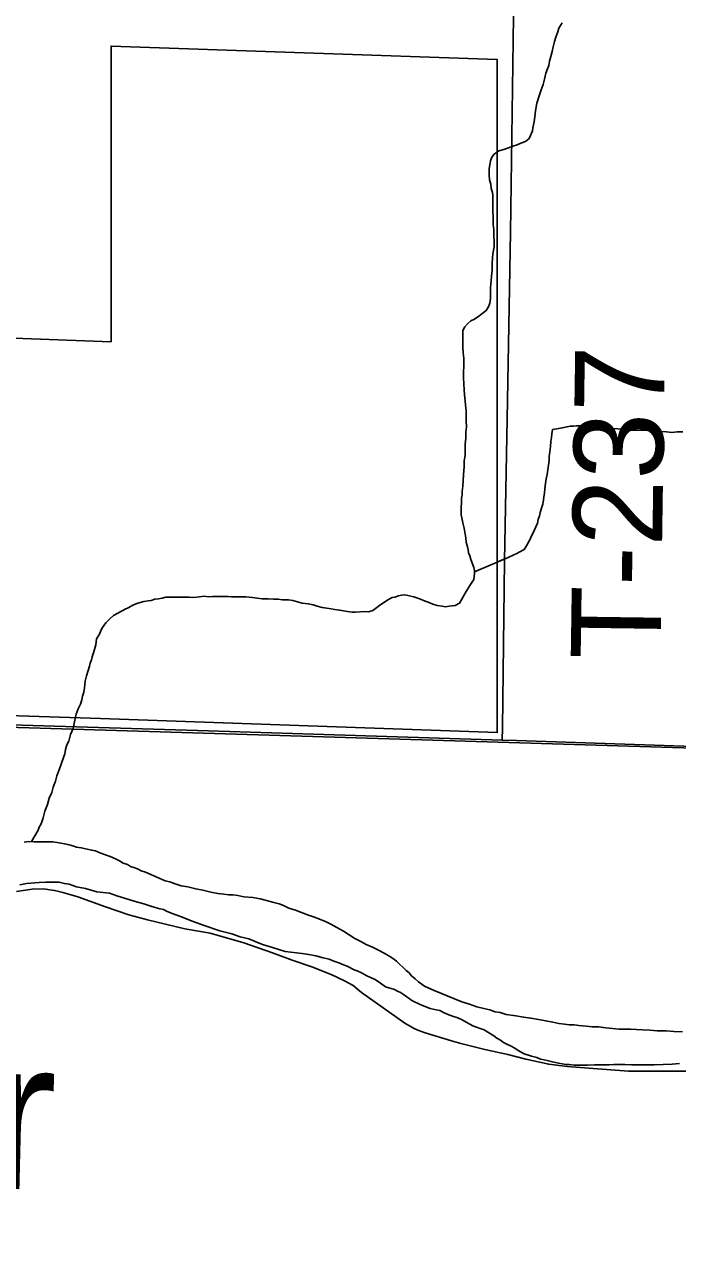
# Model space of a CAD drawing. Extents: x 1587405 to 1714697, y 1028970 to 1155083.
# Drawn here: x 1669292 to 1671475, y 1106104 to 1110218 of the extents above; entities that cross this region are included whole.
import ezdxf

# ---------------------------------------------------------------- set-up
doc = ezdxf.new("R2010")
doc.units = 0
for name, color, linetype in [('GM_X_Corporation', 7, 'Continuous'), ('GM_X_Major_River', 7, 'Continuous'), ('GM_X_Major_River_Text', 7, 'Continuous'), ('GM_X_Minor_River', 7, 'Continuous'), ('GM_X_Section', 7, 'Continuous'), ('GM_X_State_Route', 7, 'Continuous'), ('GM_X_Township_Road', 7, 'Continuous'), ('GM_X_Township_Road_Text', 7, 'Continuous')]:
    doc.layers.add(name, color=color, linetype=linetype)

msp = doc.modelspace()

# ---------------------------------------------------------------- linework, layer by layer
at = {"layer": 'GM_X_Corporation'}
msp.add_lwpolyline([(1668249.6, 1109207.5), (1669581.1, 1109157.9), (1669581.1, 1110145.9), (1670872.3, 1110100.8), (1670872.3, 1107851.2), (1669545.9, 1107898.4), (1668244.1, 1107941.2)], dxfattribs=at)
at = {"layer": 'GM_X_Major_River'}
for points in [[(1670882.1, 1106915.6), (1670866, 1106917.8), (1670848, 1106924.1), (1670827.9, 1106928.4), (1670803.8, 1106934.7), (1670779.7, 1106943.1), (1670753.6, 1106951.5), (1670729.6, 1106961.8), (1670661.4, 1106988.8), (1670629.4, 1107003.3), (1670609.4, 1107017.6), (1670597.5, 1107027.8), (1670585.5, 1107038.1), (1670577.6, 1107048.2), (1670567.6, 1107056.4), (1670557.7, 1107066.5), (1670545.7, 1107076.7), (1670535.8, 1107086.9), (1670525.8, 1107095.1), (1670513.8, 1107103.3), (1670493.8, 1107113.6), (1670475.8, 1107123.9), (1670455.8, 1107134.2), (1670433.7, 1107142.5), (1670415.8, 1107152.8), (1670395.7, 1107163.1), (1670377.8, 1107175.4), (1670357.8, 1107187.7), (1670335.8, 1107200.1), (1670315.8, 1107210.3), (1670299.8, 1107218.6), (1670281.7, 1107226.9), (1670257.7, 1107235.2), (1670237.6, 1107241.5), (1670217.6, 1107249.8), (1670197.5, 1107258.1), (1670175.4, 1107264.4), (1670157.4, 1107272.7), (1670143.4, 1107278.9), (1670125.3, 1107283.2), (1670101.2, 1107289.5), (1670079.2, 1107295.8), (1670055, 1107300.2), (1670024.9, 1107302.6), (1670004.8, 1107306.8), (1669988.7, 1107309.1), (1669974.6, 1107309.3), (1669958.5, 1107311.5), (1669938.4, 1107313.8), (1669914.3, 1107318.1), (1669888.2, 1107324.5), (1669864, 1107328.8), (1669837.9, 1107335.2), (1669815.8, 1107339.5), (1669795.8, 1107345.8), (1669777.7, 1107352), (1669761.7, 1107356.2), (1669741.6, 1107364.6), (1669695.6, 1107385.2), (1669681.5, 1107389.4), (1669669.5, 1107395.6), (1669657.5, 1107399.8), (1669645.4, 1107404), (1669635.4, 1107410.1), (1669621.4, 1107414.3), (1669609.4, 1107422.6), (1669595.4, 1107428.8), (1669577.4, 1107437), (1669559.3, 1107443.3), (1669543.3, 1107449.5), (1669529.3, 1107455.7), (1669515.2, 1107457.9), (1669497.1, 1107462.2), (1669481.1, 1107466.4), (1669465, 1107468.6), (1669452.9, 1107472.8), (1669436.9, 1107477.1), (1669424.8, 1107479.2), (1669412.8, 1107481.4), (1669400.7, 1107483.5), (1669386.6, 1107485.7), (1669372.5, 1107485.9), (1669358.4, 1107486.1), (1669348.4, 1107486.2), (1669338.3, 1107486.4), (1669324.2, 1107486.6), (1669306.1, 1107486.8), (1669289.9, 1107485)], [(1669276, 1107342.6), (1669298.2, 1107346.3), (1669340.6, 1107349.7), (1669362.8, 1107351.4), (1669374.9, 1107351.3), (1669393, 1107351.1), (1669407.1, 1107350.9), (1669425.2, 1107346.6), (1669441.2, 1107344.4), (1669453.3, 1107340.2), (1669465.3, 1107336.1), (1669495.4, 1107329.6), (1669533.6, 1107319.1), (1669575.8, 1107314.5), (1669599.9, 1107306.1), (1669626, 1107297.8), (1669658.1, 1107287.3), (1669690.2, 1107278.8), (1669710.2, 1107272.6), (1669728.3, 1107266.3), (1669744.4, 1107262.1), (1669756.4, 1107259.9), (1669768.4, 1107253.7), (1669788.5, 1107245.4), (1669822.5, 1107232.9), (1669846.6, 1107222.6), (1669864.6, 1107216.3), (1669892.7, 1107205.9), (1669944.9, 1107189.1), (1669985, 1107178.5), (1670013.1, 1107168.1), (1670041.2, 1107161.7), (1670063.3, 1107153.4), (1670087.3, 1107143), (1670121.4, 1107132.6), (1670163.5, 1107119.9), (1670219.9, 1107113.2), (1670242, 1107108.9), (1670266.1, 1107104.5), (1670290.2, 1107098.2), (1670310.3, 1107093.9), (1670326.3, 1107087.7), (1670342.3, 1107081.4), (1670358.4, 1107075.2), (1670370.4, 1107071), (1670394.4, 1107058.6), (1670404.4, 1107054.5), (1670418.5, 1107048.3), (1670436.5, 1107038), (1670446.5, 1107033.8), (1670464.5, 1107025.6), (1670482.5, 1107013.3), (1670498.4, 1107001), (1670528.5, 1106992.6), (1670538.5, 1106986.4), (1670548.6, 1106982.3), (1670558.5, 1106976.1), (1670570.5, 1106967.9), (1670586.5, 1106955.7), (1670616.5, 1106941.2), (1670648.6, 1106928.7), (1670668.7, 1106924.5), (1670680.7, 1106922.3), (1670692.7, 1106916.1), (1670704.8, 1106909.9), (1670722.8, 1106903.6), (1670740.8, 1106897.4), (1670754.9, 1106891.2), (1670768.9, 1106883)], [(1671491.6, 1106851.4), (1671463.4, 1106851.7), (1671437.3, 1106854.1), (1671407, 1106854.5), (1671382.9, 1106856.8), (1671358.7, 1106857.1), (1671318.5, 1106859.7), (1671300.4, 1106859.9), (1671280.2, 1106860.2), (1671258.1, 1106862.5), (1671236, 1106864.8), (1671211.8, 1106867.1), (1671189.7, 1106867.4), (1671169.5, 1106869.6), (1671145.4, 1106872), (1671129.3, 1106874.2), (1671113.2, 1106874.4), (1671097.1, 1106876.6), (1671079, 1106878.9), (1671058.9, 1106883.2), (1671034.8, 1106887.5), (1671010.7, 1106891.8), (1670984.6, 1106896.2), (1670960.5, 1106900.5), (1670934.3, 1106904.9), (1670902.1, 1106909.3), (1670882.1, 1106915.6)], [(1670768.9, 1106883), (1670790.9, 1106870.6), (1670814.9, 1106862.3), (1670829, 1106858.1), (1670841, 1106849.9), (1670861, 1106837.6), (1670870.9, 1106829.4), (1670882.9, 1106823.2), (1670892.9, 1106815), (1670906.9, 1106808.8), (1670918.9, 1106802.6), (1670930.9, 1106796.4), (1670942.9, 1106788.2), (1670962.9, 1106777.9), (1670987, 1106769.6), (1671005.1, 1106765.3), (1671017.1, 1106759.2), (1671029.1, 1106757), (1671039.2, 1106754.8), (1671057.3, 1106750.6), (1671077.3, 1106746.3), (1671089.4, 1106744.1), (1671101.5, 1106742), (1671113.5, 1106741.8), (1671129.6, 1106739.6), (1671151.8, 1106739.3), (1671173.9, 1106739), (1671198.1, 1106740.7), (1671226.3, 1106740.3), (1671246.5, 1106740.1), (1671262.6, 1106741.9), (1671278.7, 1106741.6), (1671298.9, 1106741.4), (1671321, 1106741.1), (1671345.2, 1106740.8), (1671373.4, 1106740.4), (1671397.5, 1106740.1), (1671427.8, 1106741.7), (1671458, 1106743.3), (1671482.2, 1106745)]]:
    msp.add_lwpolyline(points, dxfattribs=at)
at = {"layer": 'GM_X_Minor_River'}
for points in [[(1670852.6, 1109360.9), (1670852.8, 1109377), (1670855.1, 1109397), (1670855.4, 1109421.1), (1670857.8, 1109451.2), (1670862.1, 1109475.3), (1670862.3, 1109491.4), (1670860.6, 1109511.5), (1670860.8, 1109531.6), (1670859.1, 1109549.7), (1670857.9, 1109620), (1670858.1, 1109636.1), (1670858.3, 1109646.1), (1670856.4, 1109656.2), (1670852.5, 1109670.3), (1670850.7, 1109684.4), (1670846.8, 1109698.5), (1670845, 1109714.6), (1670845.2, 1109724.6), (1670845.3, 1109736.7), (1670847.5, 1109748.7), (1670849.7, 1109762.7), (1670853.9, 1109774.7), (1670862, 1109784.7), (1670878.3, 1109796.5), (1670894.5, 1109800.3), (1670910.6, 1109806.1), (1670924.8, 1109812), (1670939, 1109815.8), (1670951.1, 1109821.7), (1670967.3, 1109827.5), (1670979.5, 1109837.4), (1670983.7, 1109847.3), (1670989.9, 1109863.3), (1670992.1, 1109873.4), (1670996.4, 1109893.4), (1670998.6, 1109909.4), (1671000.8, 1109929.5), (1671005.2, 1109955.6), (1671013.6, 1109983.6), (1671019.9, 1109999.6), (1671026.1, 1110017.6), (1671030.4, 1110035.6), (1671034.7, 1110055.6), (1671040.9, 1110069.6), (1671045.1, 1110081.6), (1671047.3, 1110095.6), (1671051.5, 1110111.6), (1671055.7, 1110127.7), (1671060, 1110143.7), (1671064.2, 1110161.7), (1671068.4, 1110175.7), (1671074.7, 1110193.7), (1671078.9, 1110205.7), (1671089.2, 1110223.6)], [(1670317, 1108265.1), (1670329.1, 1108262.9), (1670345.2, 1108260.7), (1670371.3, 1108256.3), (1670387.4, 1108254.1), (1670397.5, 1108253.9), (1670431.7, 1108255.5), (1670441.8, 1108255.4), (1670455.9, 1108259.2), (1670470.2, 1108269.1), (1670480.3, 1108277), (1670492.5, 1108284.8), (1670506.8, 1108294.7), (1670520.9, 1108302.5), (1670531, 1108304.4), (1670541.2, 1108308.3), (1670553.3, 1108310.2), (1670563.4, 1108312), (1670573.4, 1108309.9), (1670583.5, 1108307.8), (1670593.5, 1108305.6), (1670603.5, 1108301.4), (1670615.6, 1108297.3), (1670625.6, 1108293.1), (1670647.6, 1108284.8), (1670657.6, 1108280.7), (1670671.7, 1108276.4), (1670687.8, 1108274.2), (1670699.8, 1108272.1), (1670711.9, 1108273.9), (1670732.1, 1108275.7), (1670746.3, 1108283.5), (1670754.5, 1108297.5), (1670760.7, 1108309.4), (1670769, 1108323.4), (1670781.3, 1108343.3), (1670793.7, 1108363.2), (1670795.9, 1108383.3), (1670796, 1108393.3), (1670794.2, 1108403.4), (1670790.3, 1108415.5), (1670784.4, 1108429.6), (1670780.5, 1108441.8), (1670776.6, 1108451.9), (1670774.8, 1108461.9), (1670772.9, 1108472), (1670769, 1108488.1), (1670767.2, 1108502.2), (1670765.3, 1108514.3), (1670761.6, 1108534.4), (1670757.8, 1108552.6), (1670753.9, 1108568.7), (1670752.1, 1108578.7), (1670752.2, 1108590.8), (1670752.4, 1108606.9), (1670752.5, 1108616.9), (1670752.8, 1108635), (1670754.9, 1108645), (1670755.1, 1108657.1), (1670757.3, 1108675.1), (1670759.8, 1108713.2), (1670762.2, 1108741.3), (1670762.4, 1108759.4), (1670764.7, 1108777.5), (1670764.9, 1108799.6), (1670765.1, 1108815.6), (1670767.4, 1108835.7), (1670767.7, 1108855.8), (1670769.9, 1108873.8), (1670768.1, 1108891.9), (1670768.3, 1108910), (1670768.6, 1108928.1), (1670766.8, 1108946.2), (1670765, 1108960.3), (1670763.2, 1108980.4), (1670761.4, 1108996.5), (1670759.9, 1109036.7), (1670760.1, 1109056.8), (1670760.4, 1109074.8), (1670760.6, 1109088.9), (1670760.7, 1109103), (1670758.9, 1109121.1), (1670757.2, 1109139.2), (1670757.4, 1109157.2), (1670757.6, 1109171.3), (1670757.7, 1109185.4), (1670757.9, 1109195.4), (1670764.1, 1109207.4), (1670774.3, 1109219.3), (1670784.5, 1109227.2), (1670796.6, 1109233.1), (1670810.8, 1109242.9), (1670825.1, 1109254.8), (1670835.3, 1109262.7), (1670843.5, 1109274.6), (1670847.7, 1109286.6), (1670849.9, 1109302.7), (1670850, 1109312.7), (1670850.1, 1109322.8), (1670850.3, 1109338.8), (1670852.6, 1109360.9)], [(1670796, 1108388.5), (1670909.4, 1108436.1), (1670879, 1108424.4), (1670909.4, 1108436.1), (1670927.6, 1108445.9), (1670937.8, 1108449.7), (1670947.9, 1108455.6), (1670962.1, 1108463.5), (1670970.3, 1108475.4), (1670976.5, 1108487.4), (1670982.7, 1108497.4), (1670986.9, 1108509.4), (1670993, 1108519.3), (1670997.2, 1108529.3), (1671001.3, 1108539.3), (1671007.5, 1108551.3), (1671009.7, 1108563.3), (1671013.9, 1108575.3), (1671016, 1108587.3), (1671020.3, 1108601.3), (1671024.5, 1108615.3), (1671026.7, 1108629.4), (1671028.8, 1108639.4), (1671031, 1108651.4), (1671031.2, 1108667.5), (1671033.4, 1108683.5), (1671035.6, 1108699.6), (1671039.8, 1108713.6), (1671042, 1108729.6), (1671044.2, 1108745.7), (1671046.5, 1108761.7), (1671046.6, 1108773.8), (1671048.8, 1108789.8), (1671051.1, 1108807.8), (1671051.3, 1108823.9), (1671053.5, 1108838), (1671055.6, 1108850), (1671057.8, 1108864), (1671078, 1108867.8), (1671090.1, 1108869.6), (1671106.3, 1108873.4), (1671116.4, 1108875.3), (1671126.5, 1108875.2), (1671136.6, 1108877), (1671146.6, 1108876.9), (1671160.7, 1108878.7), (1671172.8, 1108878.6), (1671188.9, 1108876.3), (1671201, 1108876.2), (1671217.1, 1108876), (1671237.2, 1108871.7), (1671259.3, 1108867.4), (1671275.4, 1108867.2), (1671289.5, 1108865), (1671305.6, 1108862.8), (1671319.7, 1108862.6), (1671331.8, 1108862.4), (1671341.8, 1108862.3), (1671351.9, 1108862.1), (1671366, 1108862), (1671384.1, 1108859.7), (1671402.2, 1108859.5), (1671422.3, 1108857.2), (1671438.4, 1108857), (1671456.5, 1108854.8), (1671474.7, 1108856.5), (1671492.8, 1108856.3)], [(1669314.5, 1107486.7), (1669336.8, 1107524.6), (1669340.9, 1107534.6), (1669347.1, 1107546.5), (1669353.4, 1107566.5), (1669359.7, 1107588.6), (1669368.1, 1107610.6), (1669374.4, 1107632.6), (1669382.7, 1107650.5), (1669386.9, 1107668.6), (1669395.2, 1107688.5), (1669399.5, 1107706.6), (1669407.8, 1107726.5), (1669422.4, 1107768.5), (1669426.6, 1107780.5), (1669428.8, 1107794.6), (1669433, 1107810.6), (1669439.2, 1107822.6), (1669445.5, 1107844.6), (1669449.7, 1107854.6), (1669453.9, 1107864.6), (1669456, 1107876.6), (1669460.3, 1107892.6), (1669464.5, 1107912.6), (1669470.8, 1107930.6), (1669479.1, 1107946.6), (1669483.3, 1107960.6), (1669485.4, 1107972.6), (1669489.6, 1107986.6), (1669491.8, 1108000.7), (1669494.1, 1108022.7), (1669498.4, 1108040.8), (1669504.7, 1108058.8), (1669508.9, 1108072.8), (1669511, 1108082.8), (1669515.2, 1108094.8), (1669517.3, 1108104.8), (1669521.5, 1108114.8), (1669525.7, 1108128.8), (1669529.9, 1108144.8), (1669532.2, 1108164.9), (1669542.5, 1108180.8), (1669546.6, 1108192.8), (1669552.8, 1108202.8), (1669563.1, 1108218.7), (1669577.4, 1108232.6), (1669589.6, 1108242.5), (1669603.8, 1108250.3), (1669618, 1108258.2), (1669628.1, 1108264.1), (1669638.2, 1108267.9), (1669656.5, 1108277.8), (1669670.7, 1108283.6), (1669690.9, 1108289.3), (1669705, 1108291.2), (1669715.1, 1108293.1), (1669727.2, 1108296.9), (1669739.3, 1108298.8), (1669751.5, 1108300.6), (1669763.6, 1108304.5), (1669775.7, 1108304.3), (1669789.8, 1108304.1), (1669801.9, 1108304), (1669813.9, 1108303.8), (1669824, 1108303.7), (1669842.1, 1108303.4), (1669858.2, 1108303.2), (1669876.4, 1108305), (1669892.5, 1108306.8), (1669906.6, 1108304.6), (1669920.7, 1108306.4), (1669936.8, 1108306.2), (1669948.9, 1108306), (1669961, 1108305.9), (1669973.1, 1108305.7), (1669983.2, 1108305.6), (1669993.2, 1108305.5), (1670007.3, 1108305.3), (1670019.4, 1108305.1), (1670031.5, 1108305), (1670053.6, 1108302.7), (1670069.7, 1108300.4), (1670085.8, 1108298.2), (1670105.9, 1108297.9), (1670124.1, 1108297.7), (1670140.2, 1108297.5), (1670154.2, 1108295.3), (1670174.4, 1108295), (1670188.5, 1108292.8), (1670204.5, 1108288.6), (1670220.6, 1108284.4), (1670240.7, 1108282.1), (1670256.8, 1108277.9), (1670270.8, 1108273.7), (1670286.9, 1108269.5), (1670303, 1108267.2), (1670317, 1108265.1)]]:
    msp.add_lwpolyline(points, dxfattribs=at)
at = {"layer": 'GM_X_Section'}
for points in [[(1672274.3, 1113050.6), (1672224.4, 1107777.8), (1666899, 1107940.3), (1666972.8, 1113204.7)], [(1666899, 1107940.3), (1672224.4, 1107777.8), (1672144.7, 1102517.4), (1666847.1, 1102659.7)]]:
    msp.add_lwpolyline(points, close=True, dxfattribs=at)
at = {"layer": 'GM_X_State_Route'}
for points in [[(1665857, 1107984.5), (1666060.2, 1107975.6), (1666422.3, 1107961.8), (1666601.4, 1107955.6), (1666715.4, 1107951.6), (1666813.9, 1107947.6), (1666910.4, 1107946.1), (1667314.8, 1107932.5), (1667610, 1107923.1), (1668020, 1107911.5), (1668241.5, 1107906.3), (1668348.1, 1107903.9), (1668840.2, 1107889.8), (1669906.3, 1107857.5), (1670398.2, 1107841.9), (1670889.2, 1107825.8), (1670936.6, 1107824.3)], [(1670936.6, 1107824.3), (1671628.3, 1107801.7), (1671956.1, 1107788.8), (1672251.3, 1107779.5), (1672628.6, 1107769.1), (1673540, 1107743.8), (1673727.5, 1107738.6), (1674104.7, 1107728.1), (1674416.4, 1107718.3), (1674837.9, 1107704.5)]]:
    msp.add_lwpolyline(points, dxfattribs=at)
at = {"layer": 'GM_X_Township_Road'}
for points in [[(1670889.2, 1107825.8), (1670889.7, 1107867.3), (1670896.9, 1108424.9), (1670906.2, 1108900.5), (1670917.3, 1109523.5), (1670927, 1110244.9), (1670929.7, 1110454.2), (1670939.7, 1111228.8), (1670940.7, 1111525.6)], [(1669265.2, 1107319.7), (1669317.5, 1107327.7), (1669354, 1107329.4), (1669392, 1107323.9), (1669406.8, 1107320.3), (1669419.2, 1107316.3), (1669443.3, 1107309.8), (1669470.3, 1107301.7), (1669562.3, 1107269), (1669640.5, 1107242.3), (1669703.1, 1107224.8), (1669827.6, 1107195.4), (1669912.5, 1107180.9), (1670025.1, 1107148.1), (1670121.2, 1107115.3), (1670186.9, 1107090.2), (1670252.8, 1107067.9), (1670317.5, 1107042.2), (1670362, 1107021.2), (1670390.6, 1107005.3), (1670418.8, 1106982.1), (1670536.2, 1106898.9), (1670563.8, 1106879.6), (1670592.1, 1106863.3), (1670606.6, 1106856.5), (1670632, 1106847.5), (1670720, 1106820.9), (1670751.2, 1106811.5), (1670831.5, 1106792.3), (1670907.7, 1106775.5), (1670967.7, 1106760.1), (1671045, 1106742.7), (1671106.8, 1106735), (1671178.3, 1106729.3), (1671311.6, 1106719.7), (1671439.1, 1106719.7), (1671558.9, 1106719.8)]]:
    msp.add_lwpolyline(points, dxfattribs=at)

# ---------------------------------------------------------------- texts
at = {"layer": 'GM_X_Major_River_Text'}
msp.add_text('River', height=500.21, rotation=358.5964, dxfattribs=at).set_placement((1667831.6, 1106360.3))
at = {"layer": 'GM_X_Township_Road_Text'}
msp.add_text('T-237', height=300, rotation=89.1696, dxfattribs=at).set_placement((1671418.2, 1108094.1))

doc.saveas('drawing.dxf')
